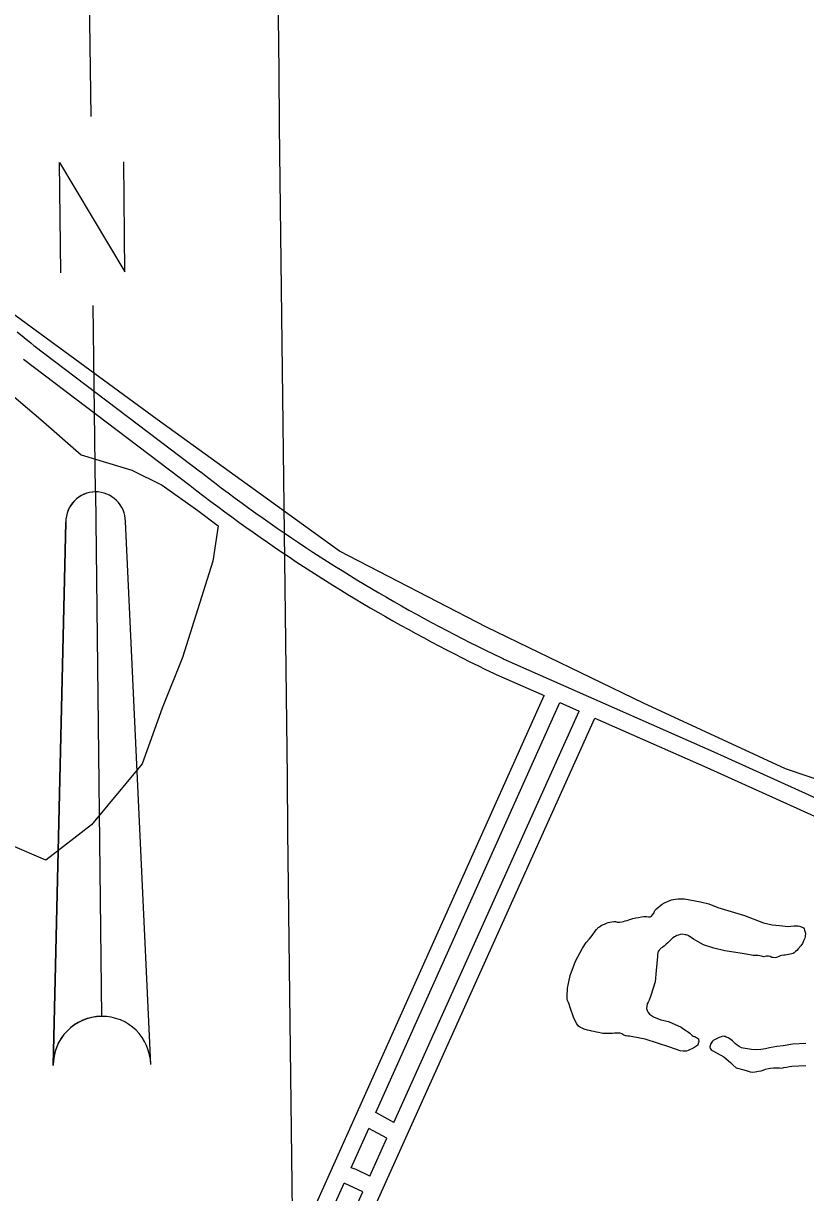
# Model space of a CAD drawing. Extents: x 3677843 to 3715951, y 511991 to 537744.
# Drawn here: x 3707858 to 3709222, y 532323 to 534363 of the extents above; entities that cross this region are included whole.
import ezdxf

# ---------------------------------------------------------------- set-up
doc = ezdxf.new("R2010")
doc.units = 0
for name, color, linetype in [('V-ANNO-SYMB', 7, 'Continuous'), ('V-GRID-MAJR', 7, 'Continuous'), ('V-ROAD-CNTR', 7, 'Continuous'), ('V-SITE-VEGE', 7, 'Continuous'), ('V-TOPO-SHOR', 7, 'Continuous')]:
    doc.layers.add(name, color=color, linetype=linetype)

msp = doc.modelspace()

# ---------------------------------------------------------------- linework, layer by layer
at = {"layer": 'V-ANNO-SYMB'}
for p, q in [((3707975.745984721, 534200.311640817), (3707972.7585647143, 534460.2944774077)), ((3707983.270985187, 533545.3548679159), (3707979.5367101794, 533870.3334136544)), ((3707983.270985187, 533545.3548679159), (3707993.7844055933, 532630.4152699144)), ((3707983.270985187, 533545.3548679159), (3707993.7844055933, 532630.4152699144)), ((3707909.7656733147, 532544.4442129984), (3707931.87190187, 533492.7608165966)), ((3707931.87191336, 533492.7598166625), (3707909.7666732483, 532544.4442244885)), ((3708079.7564509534, 532546.3975490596), (3708035.8650365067, 533493.9557845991))]:
    msp.add_line(p, q, dxfattribs=at)
msp.add_lwpolyline([(3707922.8737986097, 533927.7021395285), (3707920.6677038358, 534119.6894650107), (3708034.866405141, 533928.9890281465), (3708032.6603103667, 534120.9763536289)], dxfattribs=at)
for centre, radius, start, end in [((3707983.8681373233, 533493.3582966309), 51.999999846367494, 90.65503288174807, 180.65833843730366), ((3707983.8688010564, 533493.3583042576), 51.99999984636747, 90.6616619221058, 180.65835636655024), ((3707983.8688010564, 533493.3583042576), 51.99999984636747, 0.6583563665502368, 90.66166192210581), ((3707994.760567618, 532545.4208753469), 85.00000000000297, 90.65833843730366, 180.65833843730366), ((3707994.76155665, 532545.4208867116), 85.00000000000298, 90.65835636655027, 180.65835636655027), ((3707994.76155665, 532545.4208867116), 85.00000000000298, 0.6583563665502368, 90.65835636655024), ((3707994.76155665, 532545.4208867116), 85.00000000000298, 0.6583563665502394, 90.65835636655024)]:
    msp.add_arc(centre, radius, start, end, dxfattribs=at)
at = {"layer": 'V-GRID-MAJR'}
msp.add_spline([(3708498.5100000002, 517708.623), (3708427.129, 523767.243), (3708355.725, 529827.795), (3708284.3200000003, 535888.36), (3708284.2970000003, 535890.278)], degree=3, dxfattribs=at)
at = {"layer": 'V-ROAD-CNTR'}
for points in [[(3707847.0572669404, 533824.3633250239), (3707859.285242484, 533814.4683448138), (3707871.4552181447, 533804.5183647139), (3707876.6932076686, 533800.2033733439)], [(3707876.2182086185, 533800.579372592), (3708166.7786274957, 533580.2658132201)], [(3707858.0922448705, 533776.673420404), (3708148.652663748, 533556.359861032)], [(3708166.913627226, 533580.1618134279), (3708178.824603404, 533570.9158319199), (3708190.754579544, 533561.7568502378), (3708202.732555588, 533552.6598684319), (3708214.757531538, 533543.626886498), (3708226.830507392, 533534.658904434), (3708238.95148315, 533525.7549222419), (3708251.1184588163, 533516.913939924), (3708263.3324343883, 533508.137957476), (3708275.5934098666, 533499.4269748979), (3708287.899385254, 533490.779992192), (3708300.2503605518, 533482.200009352), (3708312.6473357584, 533473.685026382), (3708325.090310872, 533465.234043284), (3708337.5752859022, 533456.8510600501), (3708350.1062608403, 533448.533076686), (3708362.68123569, 533440.2820931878), (3708375.299210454, 533432.0971095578), (3708387.959185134, 533423.9801257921), (3708400.6641597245, 533415.9291418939), (3708413.410134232, 533407.9461578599), (3708426.199108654, 533400.030173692), (3708439.0280829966, 533392.1821893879), (3708451.900057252, 533384.402204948), (3708464.8120314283, 533376.6902203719), (3708477.765005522, 533369.0472356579), (3708490.757979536, 533361.4732508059), (3708503.791953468, 533353.9662658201), (3708516.8639273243, 533346.5302806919), (3708529.9759011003, 533339.1632954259), (3708543.126874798, 533331.8653100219), (3708556.3158484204, 533324.6363244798), (3708569.5438219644, 533317.478338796), (3708582.807795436, 533310.3893529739), (3708596.109768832, 533303.3713670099), (3708609.448742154, 533296.424380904), (3708622.824715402, 533289.5473946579), (3708636.23568858, 533282.7414082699), (3708649.683661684, 533276.0074217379), (3708663.166634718, 533269.343435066), (3708676.6856076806, 533262.7514482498), (3708690.25058055, 533256.2244613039), (3708694.7815714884, 533254.063465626)], [(3708148.517664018, 533556.4638608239), (3708160.4926400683, 533547.167879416), (3708172.548615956, 533537.9128979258), (3708184.650591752, 533528.7219163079), (3708196.803567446, 533519.5929345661), (3708209.004543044, 533510.5289526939), (3708221.253518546, 533501.5309706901), (3708233.548493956, 533492.5979885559), (3708245.892469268, 533483.728006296), (3708258.2814444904, 533474.925023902), (3708270.7174196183, 533466.1880413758), (3708283.2003946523, 533457.5160587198), (3708295.7273695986, 533448.9110759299), (3708308.300344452, 533440.3720930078), (3708320.919319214, 533431.8991099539), (3708333.582293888, 533423.495126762), (3708346.289268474, 533415.15614344), (3708359.0392429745, 533406.885159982), (3708371.8352173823, 533398.682176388), (3708384.6721917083, 533390.547192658), (3708397.554165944, 533382.478208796), (3708410.4771400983, 533374.480224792), (3708423.4421141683, 533366.5482406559), (3708436.450088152, 533358.6862563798), (3708449.498062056, 533350.8942719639), (3708462.587035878, 533343.1692874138), (3708475.718009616, 533335.515302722), (3708488.8879832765, 533327.9303178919), (3708502.099956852, 533320.414332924), (3708515.349930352, 533312.9693478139), (3708528.6389037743, 533305.595362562), (3708541.967877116, 533298.2903771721), (3708555.3338503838, 533291.05639164), (3708568.737823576, 533283.8934059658), (3708582.181796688, 533276.8014201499), (3708595.6607697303, 533269.7804341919), (3708609.178742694, 533262.8314480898), (3708622.7317155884, 533255.9534618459), (3708636.321688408, 533249.1474754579), (3708649.946661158, 533242.4134889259), (3708663.607633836, 533235.75150225), (3708677.2906064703, 533229.1685154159), (3708681.869597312, 533226.9855197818)], [(3708694.3985722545, 533254.240465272), (3709061.5648379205, 533091.6777903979)], [(3708682.2525965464, 533226.8085201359), (3708765.4434301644, 533189.9765937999)], [(3708158.8896432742, 531836.2863011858), (3708765.4434301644, 533189.9755938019)], [(3708472.363016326, 532462.5200487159), (3708792.8753753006, 533177.829618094)], [(3708792.8753753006, 533177.8306180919), (3708826.8203074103, 533162.80164815)], [(3708245.199470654, 531797.372379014), (3708854.2522525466, 533150.6556724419)], [(3708503.8709533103, 532445.2250833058), (3708826.8203074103, 533162.8006481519)], [(3708854.2522525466, 533150.6556724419), (3709049.4188622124, 533064.2458452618)], [(3709061.673837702, 533091.6287904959), (3709853.6972536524, 532733.366507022)], [(3709049.30986243, 533064.2948451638), (3709841.2062786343, 532706.090561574)], [(3708503.8709533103, 532445.2250833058), (3708472.3640163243, 532462.5200487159)], [(3708429.27110251, 532366.34824106), (3708460.0560409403, 532435.0531036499)], [(3708491.519978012, 532417.78313819), (3708460.0560409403, 532435.0541036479)], [(3708461.689037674, 532351.4992707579), (3708491.519978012, 532417.78313819)], [(3708461.6910376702, 532351.4992707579), (3708437.735085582, 532362.979247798), (3708429.27110251, 532366.34824106)], [(3708303.338354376, 532085.2948031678), (3708417.253126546, 532339.526294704)], [(3708449.375062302, 532324.1343254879), (3708417.253126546, 532339.526294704)], [(3708335.519290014, 532071.1548314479), (3708449.374062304, 532324.135325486)]]:
    msp.add_lwpolyline(points, dxfattribs=at)
at = {"layer": 'V-SITE-VEGE'}
for p, q in [((3708091.185, 533671.683), (3707631.919, 534007.465)), ((3708409.137, 533441.9400000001), (3708091.185, 533671.683)), ((3708665.2660000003, 533309.3960000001), (3708409.137, 533441.9399999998)), ((3708939.059, 533176.851), (3708665.2660000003, 533309.3960000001)), ((3709186.355, 533061.979), (3708939.059, 533176.851)), ((3709318.836, 533017.7980000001), (3709186.355, 533061.979))]:
    msp.add_line(p, q, dxfattribs=at)
msp.add_lwpolyline([(3707826.225, 533724.702), (3707888.048, 533671.683), (3707958.704, 533609.829), (3708047.024, 533583.3200000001), (3708100.0160000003, 533556.813), (3708161.841, 533512.629), (3708197.169, 533486.122), (3708188.338, 533424.2660000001), (3708135.346, 533256.377), (3708100.0160000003, 533168.014), (3708064.688, 533070.814), (3707976.3680000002, 532964.777), (3707896.881, 532902.925), (3707835.056, 532929.435)], dxfattribs=at)
at = {"layer": 'V-TOPO-SHOR'}
for points in [[(3708896.853, 532794.508), (3708900.96, 532795.088), (3708904.284, 532796.059), (3708907.216, 532796.837), (3708910.346, 532797.808), (3708913.082, 532798.78), (3708916.602, 532799.948), (3708920.514, 532801.113), (3708925.792, 532802.082), (3708929.898, 532802.858), (3708935.37, 532803.827), (3708939.4760000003, 532804.404), (3708944.363, 532804.593), (3708947.879, 532804.001), (3708950.421, 532804.191), (3708952.571, 532805.361), (3708954.724, 532807.312), (3708956.684, 532810.436), (3708958.84, 532815.121), (3708961.583, 532818.245), (3708966.281, 532822.341), (3708971.171, 532825.851), (3708975.671, 532828.1900000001), (3708980.559, 532830.721), (3708987.7970000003, 532833.447), (3708994.639, 532834.803), (3708999.329, 532835.38), (3709010.667, 532835.558), (3709038.018, 532830.238), (3709052.669, 532826.498), (3709068.49, 532820.219), (3709115.176, 532806.462), (3709148.184, 532793.314), (3709163.421, 532789.966), (3709175.734, 532788.774), (3709191.169, 532787.379), (3709195.667, 532787.959), (3709200.9450000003, 532788.536), (3709207.9790000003, 532788.329), (3709211.105, 532787.5430000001), (3709215.401, 532785.9720000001), (3709217.5500000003, 532784.6), (3709218.916, 532782.839), (3709219.694, 532780.885), (3709220.276, 532778.927), (3709220.665, 532777.3640000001), (3709221.054, 532775.8), (3709221.244, 532773.846), (3709220.849, 532771.11), (3709220.6520000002, 532769.351), (3709220.061, 532767.008), (3709218.295, 532763.1), (3709215.9420000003, 532757.437), (3709213.2, 532753.337), (3709208.696, 532748.459), (3709206.151, 532745.532), (3709203.802, 532743.386), (3709201.844, 532741.24), (3709199.691, 532739.876), (3709197.541, 532739.292), (3709194.413, 532738.905), (3709191.872, 532738.52), (3709188.745, 532737.938), (3709186.006, 532737.357), (3709183.661, 532736.97), (3709179.752, 532736.39), (3709177.014, 532736.003), (3709173.4930000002, 532734.25), (3709170.952, 532733.083), (3709168.4080000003, 532732.501), (3709165.088, 532732.8960000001), (3709162.352, 532733.291), (3709159.6180000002, 532734.664), (3709156.687, 532735.256), (3709153.56, 532735.26), (3709151.215, 532734.678), (3709148.4790000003, 532734.291), (3709144.7660000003, 532735.276), (3709141.6410000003, 532736.257), (3709138.515, 532736.849), (3709134.409, 532736.66), (3709130.307, 532736.667), (3709117.802, 532738.837), (3709107.447, 532740.808), (3709080.8740000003, 532744.957), (3709061.5330000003, 532749.483), (3709043.5640000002, 532755.181), (3709030.09, 532762.627), (3709025.793, 532765.177), (3709021.89, 532768.1140000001), (3709020.133, 532769.095), (3709017.204, 532771.053), (3709016.6180000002, 532771.446), (3709013.102, 532772.429), (3709011.345, 532772.822), (3709006.264, 532773.613), (3709002.745, 532773.422), (3708999.813, 532772.255), (3708997.271, 532771.282), (3708995.315, 532770.504), (3708993.163, 532769.334)], [(3708945.09, 532652.152), (3708944.293, 532644.335), (3708945.461, 532640.425), (3708947.017, 532637.099), (3708949.163, 532634.164), (3708956.387, 532629.462), (3708969.082, 532624.164), (3708982.3680000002, 532621.602), (3709004.435, 532611.403), (3709009.5100000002, 532607.876), (3709013.61, 532605.328), (3709015.562, 532603.958), (3709017.319, 532602.783), (3709019.467, 532601.216), (3709020.4420000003, 532600.235), (3709021.613, 532599.256), (3709022.588, 532598.277), (3709023.954, 532596.907), (3709025.3200000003, 532595.928), (3709026.688, 532595.34), (3709028.251, 532595.142), (3709029.8140000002, 532594.357), (3709031.376, 532593.573), (3709033.133, 532592.594), (3709034.694, 532591.4180000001), (3709034.889, 532590.833), (3709035.274, 532586.532), (3709034.878, 532584.578), (3709033.701, 532580.865), (3709033.502, 532580.085), (3709026.656, 532575.796), (3709016.876, 532570.731), (3709013.747, 532569.564), (3709007.884, 532569.769), (3709002.608, 532570.559), (3708985.0300000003, 532576.843), (3708941.666, 532590.593), (3708920.565, 532594.537), (3708914.507, 532595.916), (3708911.382, 532596.116), (3708908.842, 532596.512), (3708907.474, 532596.708), (3708904.544, 532597.886), (3708901.2260000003, 532599.649), (3708898.295, 532600.829), (3708896.536, 532601.22), (3708893.411, 532601.226), (3708888.522, 532600.843), (3708885.006, 532600.458), (3708881.682, 532600.464), (3708878.36, 532600.665), (3708876.21, 532600.667), (3708873.67, 532600.6730000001), (3708871.325, 532600.675), (3708868.198, 532600.681), (3708865.4620000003, 532601.077), (3708860.577, 532602.062), (3708857.063, 532603.045), (3708852.373, 532604.224), (3708848.856, 532604.818), (3708846.903, 532605.015), (3708843.972, 532605.607), (3708841.238, 532606.393), (3708835.571, 532608.1630000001), (3708831.86, 532609.537), (3708828.932, 532611.104), (3708825.808, 532613.455), (3708822.687, 532617.3690000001), (3708817.231, 532627.344), (3708811.009, 532645.725), (3708809.455, 532651.593), (3708807.896, 532654.72), (3708806.5330000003, 532657.849), (3708805.756, 532660.782), (3708805.765, 532665.277), (3708806.569, 532679.738), (3708811.296, 532701.816), (3708820.522, 532726.818), (3708832.481, 532749.272), (3708839.143, 532759.229), (3708845.0160000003, 532765.865), (3708849.129, 532771.329), (3708854.613, 532779.138), (3708856.965, 532781.675), (3708859.117, 532784.213), (3708860.098, 532785.382), (3708862.054, 532786.748), (3708864.989, 532789.087), (3708867.1410000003, 532790.257), (3708868.9, 532790.84), (3708871.051, 532791.424), (3708874.377, 532792.786), (3708877.506, 532793.953), (3708880.242, 532794.535), (3708883.566, 532795.508), (3708887.0840000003, 532795.893), (3708890.015, 532795.692), (3708891.774, 532795.102), (3708892.751, 532794.906), (3708894.9, 532794.707), (3708896.853, 532794.508)], [(3708993.163, 532769.334), (3708989.8370000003, 532767.1900000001), (3708987.684, 532765.044), (3708985.335, 532762.897), (3708983.768, 532761.14), (3708981.225, 532758.799), (3708978.485, 532756.264), (3708976.5270000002, 532754.509), (3708974.765, 532753.143), (3708972.222, 532751.193), (3708970.6550000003, 532750.024), (3708969.6780000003, 532749.438), (3708968.699, 532748.852), (3708967.72, 532747.877), (3708966.154, 532745.926), (3708964.5870000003, 532743.583), (3708963.211, 532738.504), (3708963.205, 532734.791), (3708961.21, 532710.561), (3708959.223, 532690.824), (3708951.758, 532666.9940000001), (3708948.617, 532658.595), (3708946.853, 532655.275), (3708945.09, 532652.152)], [(3709221.91, 532583.0970000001), (3709199.042, 532581.768), (3709182.23, 532579.253), (3709171.0870000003, 532577.709), (3709158.77, 532575.385), (3709151.731, 532573.832), (3709143.717, 532572.868), (3709134.1410000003, 532572.102), (3709127.106, 532572.7), (3709123.784, 532573.0970000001), (3709120.4620000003, 532573.689), (3709116.358, 532574.281), (3709112.842, 532575.069), (3709109.716, 532575.464), (3709105.614, 532577.621), (3709102.102, 532579.9720000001), (3709099.37, 532582.518), (3709097.0270000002, 532584.867), (3709094.2970000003, 532587.607), (3709091.954, 532589.5650000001), (3709089.611, 532591.134), (3709086.291, 532592.702), (3709082.7770000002, 532594.2710000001), (3709081.02, 532595.056), (3709079.261, 532595.254), (3709077.307, 532595.647), (3709074.177, 532594.871), (3709070.659, 532593.704)], [(3709070.659, 532593.704), (3709060.292, 532588.4450000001), (3709058.9220000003, 532586.882), (3709057.7460000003, 532585.5160000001), (3709056.765, 532583.564), (3709055.981, 532581.807), (3709055, 532579.268), (3709054.6070000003, 532577.51), (3709055.188, 532574.578), (3709057.333, 532571.643), (3709061.044, 532569.486), (3709078.812, 532559.879), (3709090.715, 532549.699), (3709095.399, 532545), (3709100.474, 532540.691), (3709113.954, 532536.958), (3709119.616, 532535.188), (3709124.6950000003, 532533.812), (3709128.4080000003, 532533.22), (3709133.686, 532533.7980000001), (3709139.355, 532534.5700000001), (3709144.244, 532535.539), (3709147.568, 532536.706), (3709151.8680000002, 532538.068), (3709156.562, 532539.428), (3709160.275, 532540.007), (3709165.75, 532540.585), (3709170.44, 532540.773), (3709176.106, 532540.3740000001), (3709179.234, 532540.171), (3709183.7290000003, 532540.9450000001), (3709188.421, 532541.916), (3709193.504, 532542.885), (3709197.416, 532543.464), (3709222.041, 532544.5970000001)]]:
    msp.add_lwpolyline(points, dxfattribs=at)

doc.saveas('drawing.dxf')
